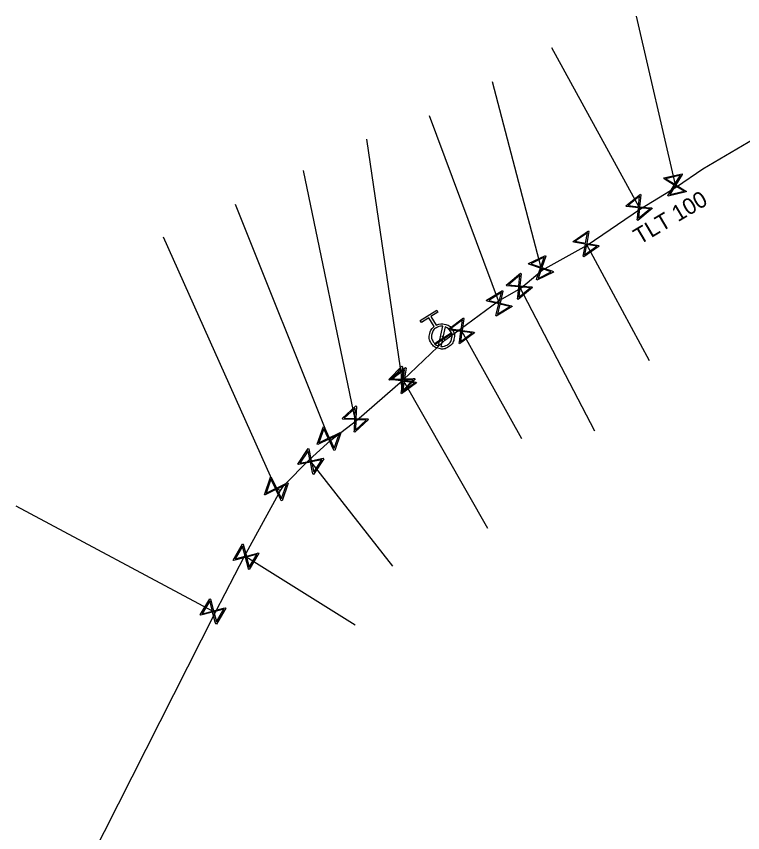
# Model space of a CAD drawing. Extents: x -643544 to -637295, y -1119190 to -1111715.
# Drawn here: x -641324.8 to -641266.5, y -1113468.2 to -1113402.7 of the extents above; entities that cross this region are included whole.
import ezdxf

# ---------------------------------------------------------------- set-up
doc = ezdxf.new("R2010")
doc.units = 0
for name, color, linetype in [('Default', 7, 'Continuous'), ('VP Hydrant', 7, 'Continuous'), ('VP Přípojka', 7, 'Continuous'), ('VP Řad', 7, 'Continuous'), ('VP Řad - popis', 7, 'Continuous'), ('VP Šoupě', 7, 'Continuous')]:
    doc.layers.add(name, color=color, linetype=linetype)

msp = doc.modelspace()

# ---------------------------------------------------------------- linework, layer by layer
at = {"layer": 'Default'}
for points in [[(-641291.115, -1113427.519), (-641290.795, -1113427.351), (-641290.439, -1113427.433), (-641290.036, -1113427.525), (-641289.813, -1113427.876), (-641289.592, -1113428.226), (-641289.684, -1113428.63), (-641289.775, -1113429.033), (-641290.126, -1113429.255), (-641290.475, -1113429.476), (-641290.878, -1113429.386), (-641291.282, -1113429.296), (-641291.504, -1113428.946), (-641291.726, -1113428.594), (-641291.637, -1113428.191), (-641291.559, -1113427.832), (-641291.27, -1113427.617)], [(-641290.571, -1113427.6), (-641290.849, -1113427.566), (-641291.097, -1113427.722), (-641291.382, -1113427.903), (-641291.456, -1113428.23), (-641291.53, -1113428.558), (-641291.349, -1113428.843), (-641291.192, -1113429.091), (-641290.926, -1113429.179)], [(-641290.748, -1113429.219), (-641290.472, -1113429.25), (-641290.228, -1113429.095), (-641289.944, -1113428.916), (-641289.869, -1113428.588), (-641289.795, -1113428.26), (-641289.976, -1113427.974), (-641290.13, -1113427.73), (-641290.393, -1113427.64)]]:
    msp.add_open_spline(points, degree=3, dxfattribs=at)
at = {"layer": 'VP Hydrant'}
for points in [[(-641291.27, -1113427.617), (-641291.708, -1113426.924), (-641292.291, -1113427.292), (-641292.389, -1113427.137), (-641291.069, -1113426.302), (-641290.971, -1113426.457), (-641291.553, -1113426.825), (-641291.115, -1113427.519)], [(-641290.926, -1113429.179), (-641290.571, -1113427.6)], [(-641290.393, -1113427.64), (-641290.748, -1113429.219)]]:
    msp.add_lwpolyline(points, dxfattribs=at)
at = {"layer": 'VP Přípojka'}
for points in [[(-641275.066, -1113402.727), (-641271.94, -1113416.26), (-641271.828, -1113416.399)], [(-641274.72, -1113418.185), (-641274.83, -1113418.05), (-641281.84, -1113405.255)], [(-641282.6, -1113423.096), (-641282.69, -1113422.91), (-641286.592, -1113407.984)], [(-641286.14, -1113425.598), (-641286.037, -1113425.766), (-641291.648, -1113410.715)], [(-641293.794, -1113431.914), (-641293.85, -1113431.86), (-641296.683, -1113412.591)], [(-641297.502, -1113435.155), (-641297.6, -1113435.05), (-641301.765, -1113415.093)], [(-641299.577, -1113436.736), (-641299.71, -1113436.61), (-641307.225, -1113417.823)], [(-641303.6, -1113440.77), (-641303.949, -1113440.651), (-641312.988, -1113420.452)], [(-641278.995, -1113421.103), (-641279.08, -1113420.98), (-641274.022, -1113430.352)], [(-641284.311, -1113424.545), (-641284.44, -1113424.39), (-641278.403, -1113435.992)], [(-641289.185, -1113427.83), (-641289.08, -1113427.97), (-641284.267, -1113436.599)], [(-641290.41, -1113428.72), (-641290.51, -1113428.56), (-641290.66, -1113428.41)], [(-641293.794, -1113431.914), (-641293.73, -1113431.97), (-641287.003, -1113443.809)], [(-641294.586, -1113446.842), (-641301.17, -1113438.45), (-641301.294, -1113438.33)], [(-641308.83, -1113450.54), (-641309.02, -1113450.49), (-641324.808, -1113442.034)], [(-641297.619, -1113451.594), (-641306.38, -1113446.09), (-641306.505, -1113446.038)]]:
    msp.add_lwpolyline(points, dxfattribs=at)
at = {"layer": 'VP Řad'}
for points in [[(-641308.83, -1113450.54), (-641306.505, -1113446.038), (-641303.6, -1113440.77), (-641303.35, -1113440.37), (-641301.294, -1113438.33), (-641299.577, -1113436.736), (-641297.502, -1113435.155), (-641293.794, -1113431.914), (-641290.41, -1113428.72), (-641289.185, -1113427.83), (-641286.14, -1113425.598), (-641284.311, -1113424.545), (-641282.6, -1113423.096), (-641278.995, -1113421.103), (-641274.72, -1113418.185), (-641271.828, -1113416.399), (-641269.7, -1113414.97), (-641264.26, -1113411.75), (-641264.033, -1113411.624)], [(-641323.3, -1113479.13), (-641308.83, -1113450.54)]]:
    msp.add_lwpolyline(points, dxfattribs=at)
at = {"layer": 'VP Šoupě'}
for points in [[(-641271.04, -1113416.822), (-641272.502, -1113417.159), (-641272.517, -1113417.095), (-641272.445, -1113416.989), (-641272.001, -1113416.276), (-641272.825, -1113415.762), (-641272.839, -1113415.698), (-641271.378, -1113415.36), (-641271.363, -1113415.425), (-641271.88, -1113416.247), (-641271.167, -1113416.692), (-641271.055, -1113416.758), (-641271.04, -1113416.822)], [(-641272.67, -1113415.755), (-641271.954, -1113416.201), (-641271.51, -1113415.487), (-641272.67, -1113415.755)], [(-641271.215, -1113416.766), (-641271.926, -1113416.322), (-641272.369, -1113417.033), (-641271.215, -1113416.766)], [(-641273.774, -1113418.158), (-641274.937, -1113419.106), (-641274.979, -1113419.054), (-641274.962, -1113418.927), (-641274.878, -1113418.091), (-641275.843, -1113417.994), (-641275.885, -1113417.943), (-641274.722, -1113416.995), (-641274.68, -1113417.046), (-641274.781, -1113418.013), (-641273.945, -1113418.097), (-641273.816, -1113418.107), (-641273.774, -1113418.158)], [(-641275.707, -1113417.919), (-641274.869, -1113418.004), (-641274.784, -1113417.167), (-641275.707, -1113417.919)], [(-641273.956, -1113418.185), (-641274.79, -1113418.1), (-641274.874, -1113418.933), (-641273.956, -1113418.185)], [(-641278.037, -1113421.171), (-641279.271, -1113422.024), (-641279.308, -1113421.969), (-641279.281, -1113421.844), (-641279.131, -1113421.017), (-641280.086, -1113420.844), (-641280.124, -1113420.79), (-641278.89, -1113419.937), (-641278.852, -1113419.991), (-641279.029, -1113420.946), (-641278.202, -1113421.096), (-641278.074, -1113421.117), (-641278.037, -1113421.171)], [(-641279.945, -1113420.78), (-641279.115, -1113420.931), (-641278.965, -1113420.103), (-641279.945, -1113420.78)], [(-641278.22, -1113421.183), (-641279.045, -1113421.033), (-641279.194, -1113421.857), (-641278.22, -1113421.183)], [(-641281.689, -1113423.258), (-641283.039, -1113423.912), (-641283.068, -1113423.852), (-641283.021, -1113423.732), (-641282.746, -1113422.939), (-641283.663, -1113422.621), (-641283.692, -1113422.561), (-641282.342, -1113421.908), (-641282.313, -1113421.967), (-641282.634, -1113422.884), (-641281.841, -1113423.159), (-641281.717, -1113423.199), (-641281.689, -1113423.258)], [(-641283.514, -1113422.579), (-641282.718, -1113422.855), (-641282.442, -1113422.061), (-641283.514, -1113422.579)], [(-641281.871, -1113423.243), (-641282.663, -1113422.968), (-641282.937, -1113423.758), (-641281.871, -1113423.243)], [(-641283.383, -1113424.487), (-641284.536, -1113425.447), (-641284.578, -1113425.396), (-641284.563, -1113425.268), (-641284.487, -1113424.432), (-641285.454, -1113424.344), (-641285.496, -1113424.294), (-641284.343, -1113423.334), (-641284.301, -1113423.385), (-641284.391, -1113424.352), (-641283.555, -1113424.428), (-641283.425, -1113424.436), (-641283.383, -1113424.487)], [(-641285.319, -1113424.268), (-641284.479, -1113424.344), (-641284.403, -1113423.506), (-641285.319, -1113424.268)], [(-641283.564, -1113424.516), (-641284.399, -1113424.44), (-641284.475, -1113425.273), (-641283.564, -1113424.516)], [(-641285.006, -1113426.013), (-641286.285, -1113426.797), (-641286.319, -1113426.741), (-641286.285, -1113426.617), (-641286.09, -1113425.8), (-641287.034, -1113425.575), (-641287.069, -1113425.518), (-641285.79, -1113424.734), (-641285.755, -1113424.791), (-641285.984, -1113425.735), (-641285.167, -1113425.93), (-641285.04, -1113425.957), (-641285.006, -1113426.013)], [(-641286.89, -1113425.519), (-641286.07, -1113425.714), (-641285.874, -1113424.896), (-641286.89, -1113425.519)], [(-641285.189, -1113426.016), (-641286.005, -1113425.82), (-641286.199, -1113426.635), (-641285.189, -1113426.016)], [(-641288.03, -1113428.12), (-641289.23, -1113429.02), (-641289.27, -1113428.967), (-641289.247, -1113428.841), (-641289.13, -1113428.009), (-641290.09, -1113427.873), (-641290.13, -1113427.82), (-641288.93, -1113426.92), (-641288.89, -1113426.973), (-641289.03, -1113427.934), (-641288.198, -1113428.052), (-641288.07, -1113428.067), (-641288.03, -1113428.12)], [(-641289.952, -1113427.804), (-641289.117, -1113427.922), (-641288.999, -1113427.089), (-641289.952, -1113427.804)], [(-641289.849, -1113428.202), (-641291.121, -1113428.997), (-641291.171, -1113428.918), (-641289.899, -1113428.123), (-641289.849, -1113428.202)], [(-641288.212, -1113428.139), (-641289.042, -1113428.021), (-641289.16, -1113428.85), (-641288.212, -1113428.139)], [(-641292.79, -1113431.841), (-641293.831, -1113432.921), (-641293.878, -1113432.875), (-641293.876, -1113432.747), (-641293.893, -1113431.907), (-641294.863, -1113431.925), (-641294.911, -1113431.88), (-641293.869, -1113430.8), (-641293.822, -1113430.846), (-641293.806, -1113431.817), (-641292.966, -1113431.801), (-641292.837, -1113431.795), (-641292.79, -1113431.841)], [(-641292.68, -1113432.127), (-641293.887, -1113433.018), (-641293.926, -1113432.965), (-641293.903, -1113432.839), (-641293.779, -1113432.008), (-641294.739, -1113431.865), (-641294.778, -1113431.812), (-641293.571, -1113430.921), (-641293.532, -1113430.974), (-641293.679, -1113431.934), (-641292.848, -1113432.058), (-641292.72, -1113432.074), (-641292.68, -1113432.127)], [(-641294.737, -1113431.835), (-641293.894, -1113431.819), (-641293.911, -1113430.978), (-641294.737, -1113431.835)], [(-641294.6, -1113431.797), (-641293.766, -1113431.921), (-641293.642, -1113431.089), (-641294.6, -1113431.797)], [(-641292.863, -1113432.146), (-641293.692, -1113432.021), (-641293.816, -1113432.849), (-641292.863, -1113432.146)], [(-641292.966, -1113431.889), (-641293.805, -1113431.905), (-641293.788, -1113432.742), (-641292.966, -1113431.889)], [(-641296.54, -1113435.087), (-641297.636, -1113436.11), (-641297.681, -1113436.062), (-641297.673, -1113435.934), (-641297.645, -1113435.094), (-641298.615, -1113435.062), (-641298.66, -1113435.014), (-641297.563, -1113433.99), (-641297.518, -1113434.038), (-641297.554, -1113435.009), (-641296.714, -1113435.037), (-641296.585, -1113435.038), (-641296.54, -1113435.087)], [(-641298.485, -1113434.978), (-641297.642, -1113435.006), (-641297.614, -1113434.166), (-641298.485, -1113434.978)], [(-641296.719, -1113435.126), (-641297.557, -1113435.097), (-641297.585, -1113435.934), (-641296.719, -1113435.126)], [(-641298.753, -1113436.153), (-641299.253, -1113437.567), (-641299.315, -1113437.545), (-641299.366, -1113437.427), (-641299.729, -1113436.67), (-641300.605, -1113437.089), (-641300.667, -1113437.067), (-641300.167, -1113435.653), (-641300.105, -1113435.675), (-641299.688, -1113436.552), (-641298.93, -1113436.19), (-641298.815, -1113436.131), (-641298.753, -1113436.153)], [(-641300.528, -1113436.955), (-641299.767, -1113436.59), (-641300.131, -1113435.832), (-641300.528, -1113436.955)], [(-641298.893, -1113436.27), (-641299.65, -1113436.632), (-641299.288, -1113437.387), (-641298.893, -1113436.27)], [(-641300.132, -1113438.23), (-641300.95, -1113439.487), (-641301.005, -1113439.451), (-641301.028, -1113439.325), (-641301.203, -1113438.503), (-641302.152, -1113438.705), (-641302.207, -1113438.669), (-641301.39, -1113437.412), (-641301.334, -1113437.448), (-641301.135, -1113438.399), (-641300.313, -1113438.224), (-641300.187, -1113438.194), (-641300.132, -1113438.23)], [(-641302.046, -1113438.593), (-641301.221, -1113438.417), (-641301.396, -1113437.594), (-641302.046, -1113438.593)], [(-641300.297, -1113438.311), (-641301.117, -1113438.485), (-641300.942, -1113439.303), (-641300.297, -1113438.311)], [(-641302.997, -1113440.184), (-641303.481, -1113441.603), (-641303.544, -1113441.582), (-641303.597, -1113441.465), (-641303.968, -1113440.711), (-641304.839, -1113441.14), (-641304.901, -1113441.119), (-641304.417, -1113439.699), (-641304.355, -1113439.721), (-641303.928, -1113440.594), (-641303.174, -1113440.222), (-641303.06, -1113440.162), (-641302.997, -1113440.184)], [(-641304.763, -1113441.005), (-641304.007, -1113440.632), (-641304.379, -1113439.878), (-641304.763, -1113441.005)], [(-641303.137, -1113440.302), (-641303.889, -1113440.673), (-641303.519, -1113441.423), (-641303.137, -1113440.302)], [(-641305.353, -1113445.82), (-641306.11, -1113447.115), (-641306.167, -1113447.082), (-641306.195, -1113446.957), (-641306.41, -1113446.145), (-641307.348, -1113446.392), (-641307.405, -1113446.359), (-641306.648, -1113445.064), (-641306.592, -1113445.097), (-641306.347, -1113446.037), (-641305.535, -1113445.823), (-641305.41, -1113445.787), (-641305.353, -1113445.82)], [(-641307.247, -1113446.274), (-641306.432, -1113446.059), (-641306.647, -1113445.246), (-641307.247, -1113446.274)], [(-641305.514, -1113445.909), (-641306.325, -1113446.122), (-641306.111, -1113446.931), (-641305.514, -1113445.909)], [(-641307.993, -1113450.222), (-641308.752, -1113451.516), (-641308.808, -1113451.482), (-641308.837, -1113451.357), (-641309.05, -1113450.545), (-641309.989, -1113450.791), (-641310.046, -1113450.757), (-641309.287, -1113449.463), (-641309.23, -1113449.496), (-641308.987, -1113450.437), (-641308.174, -1113450.224), (-641308.05, -1113450.188), (-641307.993, -1113450.222)], [(-641309.888, -1113450.673), (-641309.072, -1113450.459), (-641309.286, -1113449.646), (-641309.888, -1113450.673)], [(-641308.154, -1113450.31), (-641308.965, -1113450.522), (-641308.752, -1113451.332), (-641308.154, -1113450.31)]]:
    msp.add_lwpolyline(points, dxfattribs=at)

# ---------------------------------------------------------------- texts
at = {"layer": 'VP Řad - popis'}
msp.add_text('TLT 100', height=1.3, rotation=30.62179, dxfattribs=at).set_placement((-641274.783, -1113421.077))

doc.saveas('drawing.dxf')
